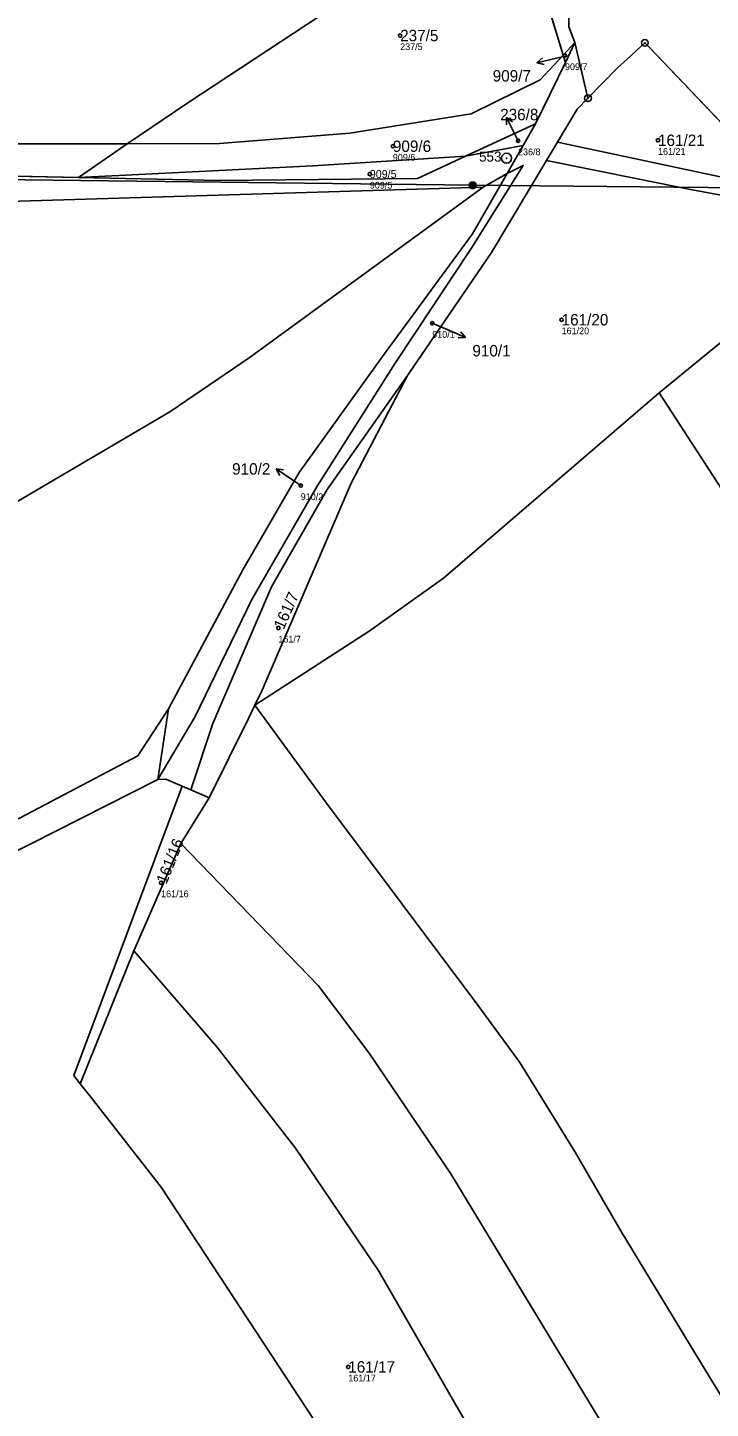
# Model space of a CAD drawing. Extents: x -734504 to -730695, y -1027923 to -1024502.
# Drawn here: x -732213.1 to -732111.6, y -1027332.1 to -1027126.7 of the extents above; entities that cross this region are included whole.
import ezdxf

# ---------------------------------------------------------------- set-up
doc = ezdxf.new("R2010")
doc.units = 0
for name, color, linetype in [('Definiční body', 7, 'Continuous'), ('Hranice parcel', 7, 'Continuous'), ('Parcelní čísla', 7, 'Continuous'), ('Polygon ku', 7, 'Continuous'), ('Polygon parcely', 7, 'Continuous'), ('Pop  PČ popisy', 7, 'Continuous'), ('Poz předměty', 7, 'Continuous'), ('Značky bodu BP', 7, 'Continuous')]:
    doc.layers.add(name, color=color, linetype=linetype)

msp = doc.modelspace()

# ---------------------------------------------------------------- linework, layer by layer
at = {"layer": 'Definiční body'}
for centre in [(-732157.76, -1027127.91), (-732133.25, -1027130.89), (-732158.84, -1027144.37), (-732140.23, -1027143.55), (-732119.42, -1027143.49), (-732162.27, -1027148.51), (-732152.99, -1027170.7), (-732133.75, -1027170.17), (-732172.54, -1027194.84), (-732175.86, -1027216.02), (-732193.3, -1027253.9), (-732165.47, -1027325.92)]:
    msp.add_circle(centre, 0.25, dxfattribs=at)
at = {"layer": 'Hranice parcel'}
for p, q in [((-732139.99, -1027109.49), (-732133.52, -1027130.81)), ((-732133.52, -1027130.81), (-732131.76, -1027128.93)), ((-732131.76, -1027128.93), (-732133.19, -1027131.9)), ((-732129.83, -1027137.23), (-732131.76, -1027128.93)), ((-732120.74, -1027129.66), (-732121.37, -1027129)), ((-732103.76, -1027147.44), (-732120.74, -1027129.66)), ((-732133.19, -1027131.9), (-732137.63, -1027141.04)), ((-732136.94, -1027134.48), (-732133.52, -1027130.81)), ((-732133.19, -1027131.9), (-732133.52, -1027130.81)), ((-732137.63, -1027141.04), (-732148.05, -1027145.85)), ((-732137.63, -1027141.04), (-732139.48, -1027144.25)), ((-732237.62, -1027144.06), (-732198.34, -1027144)), ((-732205.57, -1027149.02), (-732198.34, -1027144)), ((-732139.48, -1027144.25), (-732148.05, -1027145.85)), ((-732139.48, -1027144.25), (-732141.87, -1027148.42)), ((-732135.98, -1027146.51), (-732134.34, -1027143.77)), ((-732144.16, -1027160.16), (-732135.98, -1027146.51)), ((-732205.57, -1027149.02), (-732237.76, -1027148.32)), ((-732141.87, -1027148.42), (-732147.02, -1027157.38)), ((-732145.43, -1027150.44), (-732141.87, -1027148.42)), ((-732215.98, -1027152.57), (-732145.43, -1027150.44)), ((-732156.65, -1027178.46), (-732144.16, -1027160.16)), ((-732119.26, -1027181.05), (-732102.58, -1027167.39)), ((-732193.77, -1027238.57), (-732192.22, -1027228.05)), ((-732188.23, -1027229.18), (-732193.77, -1027238.57)), ((-732216.47, -1027250.06), (-732193.77, -1027238.57)), ((-732190.17, -1027239.55), (-732206.3, -1027282.58)), ((-732190.38, -1027248.06), (-732186.14, -1027241.28)), ((-732190.17, -1027239.55), (-732188.9, -1027240.1)), ((-732188.9, -1027240.1), (-732186.14, -1027241.28)), ((-732197.34, -1027264.04), (-732190.38, -1027248.06)), ((-732205.31, -1027283.84), (-732197.34, -1027264.04)), ((-732206.3, -1027282.58), (-732205.31, -1027283.84)), ((-732205.31, -1027283.84), (-732203.91, -1027285.62))]:
    msp.add_line(p, q, dxfattribs=at)
for points in [[(-732131.76, -1027128.93), (-732132.7, -1027126.6), (-732132.7, -1027118.8), (-732136.7, -1027104.8), (-732141.53, -1027093.53)], [(-732198.34, -1027144), (-732189.31, -1027137.9), (-732167.72, -1027123.67), (-732155.24, -1027117.7), (-732139.99, -1027109.49)], [(-732121.37, -1027129), (-732124.02, -1027131.41), (-732125.46, -1027132.72), (-732129.83, -1027137.23)], [(-732198.34, -1027144), (-732184.62, -1027143.97), (-732165.24, -1027142.45), (-732147.21, -1027139.54), (-732136.94, -1027134.48)], [(-732134.34, -1027143.77), (-732131.42, -1027138.88), (-732129.83, -1027137.23)], [(-732134.34, -1027143.77), (-732105.27, -1027149.96), (-732096.35, -1027152.23)], [(-732148.05, -1027145.85), (-732155.2, -1027149.15), (-732184.64, -1027149.48), (-732205.57, -1027149.02)], [(-732148.05, -1027145.85), (-732170.72, -1027147.31), (-732205.57, -1027149.02)], [(-732093.1, -1027156.64), (-732106.3, -1027152.36), (-732114.81, -1027150.78), (-732135.98, -1027146.51)], [(-732141.87, -1027148.42), (-732139.47, -1027147.23), (-732147.11, -1027159.43), (-732158.5, -1027176.63), (-732170.08, -1027194.95)], [(-732421.86, -1027328.64), (-732360.52, -1027286.49), (-732324.56, -1027262.03), (-732256.76, -1027221.95), (-732192.02, -1027183.86), (-732180.21, -1027175.86), (-732145.43, -1027150.44)], [(-732147.02, -1027157.38), (-732160.39, -1027175.63), (-732172.79, -1027192.89), (-732181.16, -1027207.37), (-732192.22, -1027228.05)], [(-732156.65, -1027178.46), (-732168.59, -1027195.41), (-732176.87, -1027209.91), (-732185.62, -1027230.24), (-732188.9, -1027240.1)], [(-732179.35, -1027227.52), (-732178.25, -1027225.29), (-732165.03, -1027194.46), (-732156.65, -1027178.46)], [(-732119.26, -1027181.05), (-732151.32, -1027208.62), (-732162.37, -1027216.48), (-732179.35, -1027227.52)], [(-732029.07, -1027323.39), (-732039.06, -1027307.86), (-732061.55, -1027271.99), (-732083.05, -1027237.54), (-732103.21, -1027205.77), (-732119.26, -1027181.05)], [(-732170.08, -1027194.95), (-732179.82, -1027211.78), (-732188.23, -1027229.18)], [(-732192.22, -1027228.05), (-732196.76, -1027235.04), (-732214.25, -1027244.25), (-732232.75, -1027252.64), (-732270.8, -1027276.34)], [(-732186.14, -1027241.28), (-732180.32, -1027229.49), (-732179.35, -1027227.52)], [(-732179.35, -1027227.52), (-732168.73, -1027242.07), (-732146.21, -1027272.14), (-732139.96, -1027280.62), (-732131.75, -1027294), (-732124.88, -1027305.78), (-732112.95, -1027325.45), (-732098.39, -1027349.24)], [(-732193.77, -1027238.57), (-732192.6, -1027238.5), (-732190.17, -1027239.55)], [(-732067.61, -1027423.43), (-732114.45, -1027356.29), (-732150.22, -1027297.21), (-732162.36, -1027279.27), (-732169.94, -1027269.19), (-732190.38, -1027248.06)], [(-732124.98, -1027373.51), (-732149.42, -1027331.66), (-732160.93, -1027311.67), (-732173.33, -1027293.37), (-732184.99, -1027278.31), (-732197.34, -1027264.04)], [(-732203.91, -1027285.62), (-732193.29, -1027299.16), (-732169.52, -1027335.41), (-732142.09, -1027377.72)]]:
    msp.add_lwpolyline(points, dxfattribs=at)
at = {"layer": 'Polygon ku'}
for points in [[(-732103.76, -1027147.44), (-732120.74, -1027129.66), (-732121.37, -1027129), (-732124.02, -1027131.41), (-732125.46, -1027132.72), (-732129.83, -1027137.23), (-732131.76, -1027128.93), (-732132.7, -1027126.6)], [(-732344.7, -1027340.2), (-732312.7, -1027312.2), (-732291.75, -1027301.72), (-732290.1, -1027300.9), (-732275.6, -1027291.4), (-732236.7, -1027260.3), (-732216.47, -1027250.06), (-732193.77, -1027238.57), (-732192.6, -1027238.5), (-732190.17, -1027239.55), (-732206.3, -1027282.58), (-732205.31, -1027283.84), (-732203.91, -1027285.62), (-732193.29, -1027299.16), (-732169.52, -1027335.41)]]:
    msp.add_lwpolyline(points, dxfattribs=at)
at = {"layer": 'Polygon parcely'}
for points in [[(-732131.76, -1027128.93), (-732132.7, -1027126.6), (-732132.7, -1027118.8), (-732136.7, -1027104.8), (-732141.53, -1027093.53), (-732149.92, -1027076.16), (-732163.87, -1027054.25), (-732172.37, -1027041.92), (-732185.03, -1027023.69), (-732187.02, -1027024.91), (-732189.69, -1027026.53), (-732167.81, -1027057.09), (-732152.65, -1027082.02), (-732139.99, -1027109.49), (-732133.52, -1027130.81)], [(-732237.62, -1027144.06), (-732198.34, -1027144), (-732189.31, -1027137.9), (-732167.72, -1027123.67), (-732155.24, -1027117.7), (-732139.99, -1027109.49), (-732152.65, -1027082.02), (-732199.94, -1027109.33), (-732219.82, -1027121.91), (-732246.4, -1027139.53), (-732252.58, -1027143.68)], [(-732198.34, -1027144), (-732184.62, -1027143.97), (-732165.24, -1027142.45), (-732147.21, -1027139.54), (-732136.94, -1027134.48), (-732133.52, -1027130.81), (-732139.99, -1027109.49), (-732155.24, -1027117.7), (-732167.72, -1027123.67), (-732189.31, -1027137.9)], [(-732193.77, -1027238.57), (-732192.6, -1027238.5), (-732190.17, -1027239.55), (-732188.9, -1027240.1), (-732185.62, -1027230.24), (-732176.87, -1027209.91), (-732168.59, -1027195.41), (-732156.65, -1027178.46), (-732144.16, -1027160.16), (-732135.98, -1027146.51), (-732134.34, -1027143.77), (-732131.42, -1027138.88), (-732129.83, -1027137.23), (-732131.76, -1027128.93), (-732133.19, -1027131.9), (-732137.63, -1027141.04), (-732139.48, -1027144.25), (-732141.87, -1027148.42), (-732139.47, -1027147.23), (-732147.11, -1027159.43), (-732158.5, -1027176.63), (-732170.08, -1027194.95), (-732179.82, -1027211.78), (-732188.23, -1027229.18)], [(-732094.14, -1027150.34), (-732103.76, -1027147.44), (-732120.74, -1027129.66), (-732121.37, -1027129), (-732124.02, -1027131.41), (-732125.46, -1027132.72), (-732129.83, -1027137.23), (-732131.42, -1027138.88), (-732134.34, -1027143.77), (-732105.27, -1027149.96), (-732096.35, -1027152.23)], [(-732133.19, -1027131.9), (-732131.76, -1027128.93), (-732133.52, -1027130.81)], [(-732133.52, -1027130.81), (-732136.94, -1027134.48), (-732147.21, -1027139.54), (-732165.24, -1027142.45), (-732184.62, -1027143.97), (-732198.34, -1027144), (-732205.57, -1027149.02), (-732170.72, -1027147.31), (-732148.05, -1027145.85), (-732137.63, -1027141.04), (-732133.19, -1027131.9)], [(-732137.63, -1027141.04), (-732148.05, -1027145.85), (-732139.48, -1027144.25)], [(-732184.64, -1027149.48), (-732205.57, -1027149.02), (-732237.76, -1027148.32), (-732330.4, -1027146.08), (-732382.23, -1027144.86), (-732370.7, -1027147.35), (-732334.99, -1027147.22), (-732307.37, -1027148.66), (-732271.55, -1027149.28), (-732255.9, -1027151.02), (-732215.98, -1027152.57), (-732145.43, -1027150.44), (-732141.87, -1027148.42), (-732139.48, -1027144.25), (-732148.05, -1027145.85), (-732155.2, -1027149.15)], [(-732198.34, -1027144), (-732237.62, -1027144.06), (-732252.58, -1027143.68), (-732258.31, -1027147.51), (-732237.76, -1027148.32), (-732205.57, -1027149.02)], [(-732148.05, -1027145.85), (-732170.72, -1027147.31), (-732205.57, -1027149.02), (-732184.64, -1027149.48), (-732155.2, -1027149.15)], [(-732102.58, -1027167.39), (-732095.27, -1027159.27), (-732093.1, -1027156.64), (-732106.3, -1027152.36), (-732114.81, -1027150.78), (-732135.98, -1027146.51), (-732144.16, -1027160.16), (-732156.65, -1027178.46), (-732165.03, -1027194.46), (-732178.25, -1027225.29), (-732179.35, -1027227.52), (-732162.37, -1027216.48), (-732151.32, -1027208.62), (-732119.26, -1027181.05)], [(-732390.38, -1027369.69), (-732362.26, -1027347.62), (-732338.76, -1027326.92), (-732321.44, -1027307.42), (-732307.47, -1027296.99), (-732270.8, -1027276.34), (-732232.75, -1027252.64), (-732214.25, -1027244.25), (-732196.76, -1027235.04), (-732192.22, -1027228.05), (-732181.16, -1027207.37), (-732172.79, -1027192.89), (-732160.39, -1027175.63), (-732147.02, -1027157.38), (-732141.87, -1027148.42), (-732145.43, -1027150.44), (-732180.21, -1027175.86), (-732192.02, -1027183.86), (-732256.76, -1027221.95), (-732324.56, -1027262.03), (-732360.52, -1027286.49), (-732421.86, -1027328.64), (-732416.34, -1027335.56)], [(-732147.02, -1027157.38), (-732160.39, -1027175.63), (-732172.79, -1027192.89), (-732181.16, -1027207.37), (-732192.22, -1027228.05), (-732193.77, -1027238.57), (-732188.23, -1027229.18), (-732179.82, -1027211.78), (-732170.08, -1027194.95), (-732158.5, -1027176.63), (-732147.11, -1027159.43), (-732139.47, -1027147.23), (-732141.87, -1027148.42)], [(-732324.56, -1027262.03), (-732256.76, -1027221.95), (-732192.02, -1027183.86), (-732180.21, -1027175.86), (-732145.43, -1027150.44), (-732215.98, -1027152.57), (-732250.62, -1027173.22), (-732302.36, -1027204.91), (-732338.21, -1027227.74), (-732374.43, -1027251.9), (-732392.35, -1027264.2), (-732412.56, -1027279.67), (-732442.56, -1027302.62), (-732442.13, -1027303.22), (-732421.86, -1027328.64), (-732360.52, -1027286.49)], [(-732052.45, -1027248.94), (-732084.75, -1027196.47), (-732095.54, -1027178.27), (-732102.58, -1027167.39), (-732119.26, -1027181.05), (-732103.21, -1027205.77), (-732083.05, -1027237.54), (-732061.55, -1027271.99), (-732039.06, -1027307.86), (-732029.07, -1027323.39), (-732019.81, -1027336.21), (-732013.88, -1027340.34), (-732003.55, -1027352.68), (-731988.63, -1027370.64), (-731980.66, -1027378.68), (-731971.91, -1027382.23), (-731965.53, -1027383.08), (-731963.56, -1027382.45), (-731991.44, -1027344.93), (-732021.41, -1027299.87)], [(-732179.35, -1027227.52), (-732178.25, -1027225.29), (-732165.03, -1027194.46), (-732156.65, -1027178.46), (-732168.59, -1027195.41), (-732176.87, -1027209.91), (-732185.62, -1027230.24), (-732188.9, -1027240.1), (-732186.14, -1027241.28), (-732180.32, -1027229.49)], [(-732151.32, -1027208.62), (-732162.37, -1027216.48), (-732179.35, -1027227.52), (-732168.73, -1027242.07), (-732146.21, -1027272.14), (-732139.96, -1027280.62), (-732131.75, -1027294), (-732124.88, -1027305.78), (-732112.95, -1027325.45), (-732098.39, -1027349.24), (-732091.42, -1027346.64), (-732091.88, -1027345.59), (-732073.39, -1027336.6), (-732052.77, -1027332.23), (-732029.07, -1027323.39), (-732039.06, -1027307.86), (-732061.55, -1027271.99), (-732083.05, -1027237.54), (-732103.21, -1027205.77), (-732119.26, -1027181.05)], [(-732193.77, -1027238.57), (-732192.22, -1027228.05), (-732196.76, -1027235.04), (-732214.25, -1027244.25), (-732232.75, -1027252.64), (-732270.8, -1027276.34), (-732271.92, -1027279.86), (-732242.62, -1027262.03), (-732216.47, -1027250.06)], [(-732098.39, -1027349.24), (-732112.95, -1027325.45), (-732124.88, -1027305.78), (-732131.75, -1027294), (-732139.96, -1027280.62), (-732146.21, -1027272.14), (-732168.73, -1027242.07), (-732179.35, -1027227.52), (-732180.32, -1027229.49), (-732186.14, -1027241.28), (-732190.38, -1027248.06), (-732169.94, -1027269.19), (-732162.36, -1027279.27), (-732150.22, -1027297.21), (-732114.45, -1027356.29), (-732067.61, -1027423.43), (-732053.29, -1027415.38), (-732057.78, -1027411.79), (-732067.09, -1027395.36), (-732073.12, -1027384.41), (-732076.02, -1027379.14)], [(-732206.3, -1027282.58), (-732205.31, -1027283.84), (-732197.34, -1027264.04), (-732190.38, -1027248.06), (-732186.14, -1027241.28), (-732188.9, -1027240.1), (-732190.17, -1027239.55)], [(-732067.61, -1027423.43), (-732114.45, -1027356.29), (-732150.22, -1027297.21), (-732162.36, -1027279.27), (-732169.94, -1027269.19), (-732190.38, -1027248.06), (-732197.34, -1027264.04), (-732184.99, -1027278.31), (-732173.33, -1027293.37), (-732160.93, -1027311.67), (-732149.42, -1027331.66), (-732124.98, -1027373.51), (-732122.66, -1027377.35), (-732083.85, -1027433.34)], [(-732124.98, -1027373.51), (-732149.42, -1027331.66), (-732160.93, -1027311.67), (-732173.33, -1027293.37), (-732184.99, -1027278.31), (-732197.34, -1027264.04), (-732205.31, -1027283.84), (-732203.91, -1027285.62), (-732193.29, -1027299.16), (-732169.52, -1027335.41), (-732142.09, -1027377.72), (-732141.17, -1027379.05)]]:
    msp.add_lwpolyline(points, close=True, dxfattribs=at)
msp.add_lwpolyline([(-732105.27, -1027149.96), (-732134.34, -1027143.77), (-732135.98, -1027146.51), (-732114.81, -1027150.78), (-732106.3, -1027152.36)], dxfattribs=at)
at = {"layer": 'Pop  PČ popisy'}
for p, q in [((-732137.44, -1027131.95), (-732136.58, -1027131.23)), ((-732134.52, -1027131.27), (-732137.44, -1027131.95)), ((-732137.44, -1027131.95), (-732136.36, -1027132.21)), ((-732133.15, -1027130.96), (-732134.52, -1027131.27)), ((-732141.93, -1027140.08), (-732141.94, -1027141.2)), ((-732140.61, -1027142.78), (-732141.93, -1027140.08)), ((-732141.93, -1027140.08), (-732141.04, -1027140.76)), ((-732140.23, -1027143.55), (-732140.61, -1027142.78)), ((-732152.99, -1027170.7), (-732150.78, -1027171.63)), ((-732150.78, -1027171.63), (-732148.02, -1027172.8)), ((-732148.02, -1027172.8), (-732149.14, -1027172.87)), ((-732148.02, -1027172.8), (-732148.74, -1027171.95)), ((-732173.71, -1027194.05), (-732176.2, -1027192.37)), ((-732176.2, -1027192.37), (-732175.09, -1027192.52)), ((-732176.2, -1027192.37), (-732175.65, -1027193.35)), ((-732172.54, -1027194.84), (-732173.71, -1027194.05))]:
    msp.add_line(p, q, dxfattribs=at)
at = {"layer": 'Poz předměty'}
for p, q in [((-732237.7, -1027149.08), (-732146.98, -1027150.18)), ((-732146.98, -1027150.18), (-732084.67, -1027150.79))]:
    msp.add_line(p, q, dxfattribs=at)
for radius in [0.5, 0.4, 0.3, 0.2, 0.1]:
    msp.add_circle((-732146.98, -1027150.18), radius, dxfattribs=at)
at = {"layer": 'Značky bodu BP'}
for centre, radius in [((-732121.37, -1027129), 0.5), ((-732121.37, -1027129), 0.0303), ((-732129.83, -1027137.23), 0.5), ((-732129.83, -1027137.23), 0.0303), ((-732141.93, -1027146.16), 0.75), ((-732141.93, -1027146.16), 0.03)]:
    msp.add_circle(centre, radius, dxfattribs=at)

# ---------------------------------------------------------------- texts
at = {"layer": 'Definiční body'}
for s, p in [('237/5', (-732157.76, -1027130.07)), ('909/7', (-732133.25, -1027133.05)), ('236/8', (-732140.23, -1027145.71)), ('161/21', (-732119.42, -1027145.65)), ('909/6', (-732158.84, -1027146.53)), ('909/5', (-732162.27, -1027150.67)), ('161/20', (-732133.75, -1027172.33)), ('910/1', (-732152.99, -1027172.86)), ('910/2', (-732172.54, -1027197)), ('161/7', (-732175.86, -1027218.18)), ('161/16', (-732193.3, -1027256.06)), ('161/17', (-732165.47, -1027328.08))]:
    msp.add_text(s, height=1, dxfattribs=at).set_placement(p)
at = {"layer": 'Parcelní čísla'}
for s, height, p in [('237/5', 1.7, (-732157.76, -1027128.76)), ('909/7', 1.7, (-732144, -1027134.75)), ('236/8', 1.7, (-732142.89, -1027140.51)), ('161/21', 1.7, (-732119.42, -1027144.34)), ('909/6', 1.7, (-732158.84, -1027145.22)), ('909/5', 1.19, (-732162.27, -1027149.1)), ('161/20', 1.7, (-732133.75, -1027171.02)), ('910/1', 1.7, (-732147.02, -1027175.63)), ('910/2', 1.7, (-732182.74, -1027193.21)), ('161/17', 1.7, (-732165.47, -1027326.77))]:
    msp.add_text(s, height=height, dxfattribs=at).set_placement(p)
for s, rotation, p in [('161/7', 66, (-732175.08, -1027216.36)), ('161/16', 68, (-732192.51, -1027254.22))]:
    msp.add_text(s, height=1.7, rotation=rotation, dxfattribs=at).set_placement(p)
at = {"layer": 'Značky bodu BP'}
msp.add_text('553', height=1.5, dxfattribs=at).set_placement((-732146.03, -1027146.66))

doc.saveas('drawing.dxf')
